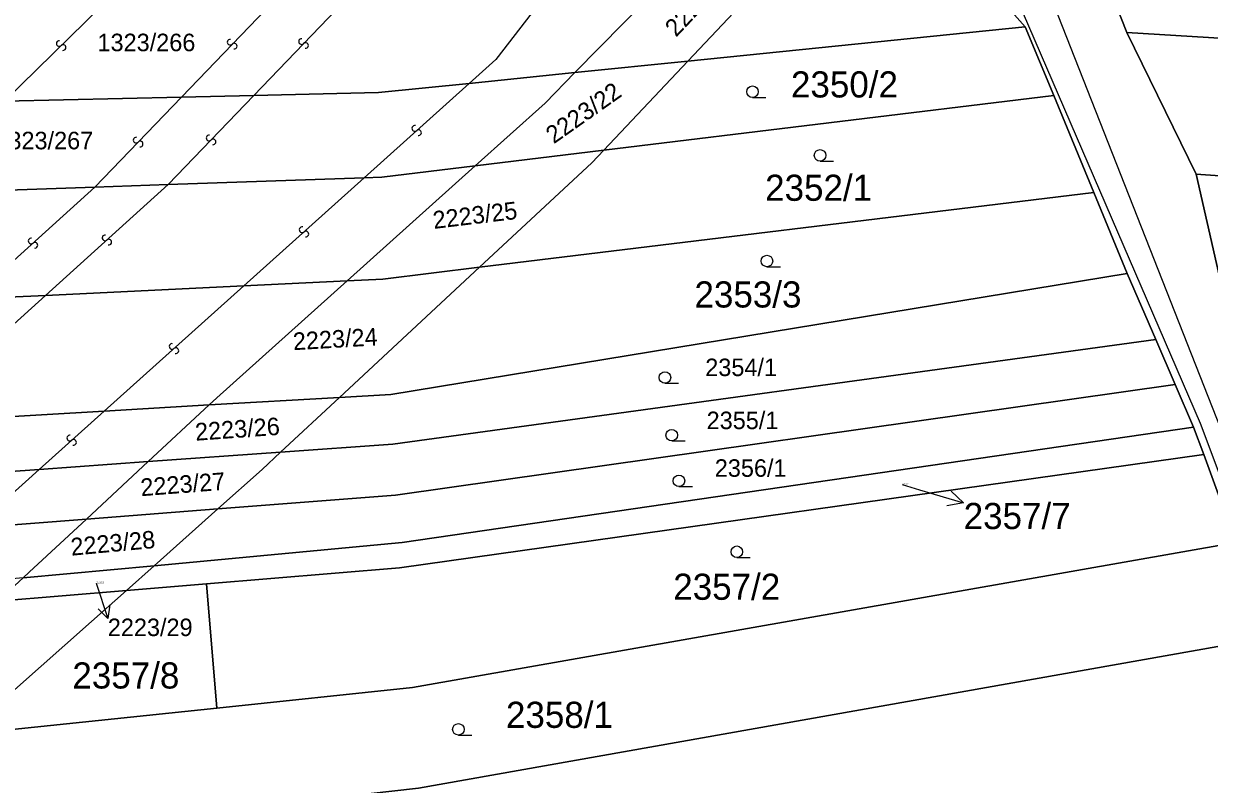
# Model space of a CAD drawing. Extents: x -596024 to -594475, y -1163820 to -1161957.
# Drawn here: x -595781 to -595703.9, y -1163161.8 to -1163112.3 of the extents above; entities that cross this region are included whole.
import ezdxf

# ---------------------------------------------------------------- set-up
doc = ezdxf.new("R2010")
doc.units = 0
for name, color, linetype in [('Level 1', 7, 'Continuous'), ('Level 13', 7, 'Continuous'), ('Level 3', 7, 'Continuous'), ('Level 4', 7, 'Continuous'), ('Level 5', 7, 'Continuous'), ('Level 57', 7, 'Continuous'), ('Level 60', 7, 'Continuous')]:
    doc.layers.add(name, color=color, linetype=linetype)

msp = doc.modelspace()

# ---------------------------------------------------------------- linework, layer by layer
at = {"layer": 'Level 1'}
for points in [[(-595715.89, -1163112.53), (-595722.22, -1163105.41)], [(-595709.28, -1163112.9), (-595712.14, -1163105.63)], [(-595737.81, -1163114.76), (-595729.97, -1163106.44)], [(-595745.15, -1163115.51), (-595737.21, -1163107.41)], [(-595715.89, -1163112.53), (-595737.81, -1163114.76)], [(-595714.02, -1163117), (-595715.89, -1163112.53)], [(-595704.77, -1163122.12), (-595709.28, -1163112.9)], [(-595603.55, -1163119.39), (-595709.28, -1163112.9)], [(-595737.81, -1163114.76), (-595745.15, -1163115.51)], [(-595743.27, -1163120.56), (-595737.81, -1163114.76)], [(-595745.15, -1163115.51), (-595752.01, -1163116.21)], [(-595745.15, -1163115.51), (-595747.09, -1163117.49), (-595751.63, -1163121.57)], [(-595766.01, -1163116.99), (-595757.92, -1163116.81), (-595752.01, -1163116.21)], [(-595770.72, -1163117.1), (-595782.22, -1163117.37)], [(-595766.01, -1163116.99), (-595770.72, -1163117.1)], [(-595743.27, -1163120.56), (-595714.02, -1163117)], [(-595711.42, -1163123.3), (-595714.02, -1163117)], [(-595751.63, -1163121.57), (-595743.27, -1163120.56)], [(-595743.27, -1163120.56), (-595744.06, -1163121.39), (-595751.35, -1163128.17)], [(-595759.94, -1163129.05), (-595751.63, -1163121.57)], [(-595751.63, -1163121.57), (-595757.69, -1163122.31), (-595758.84, -1163122.35)], [(-595702.75, -1163131.07), (-595704.77, -1163122.12)], [(-595704.77, -1163122.12), (-595619.93, -1163128.11)], [(-595776.34, -1163122.96), (-595771.57, -1163122.79)], [(-595771.57, -1163122.79), (-595758.84, -1163122.35)], [(-595788.92, -1163123.39), (-595776.34, -1163122.96)], [(-595711.42, -1163123.3), (-595751.35, -1163128.17)], [(-595709.27, -1163128.57), (-595711.42, -1163123.3)], [(-595760.45, -1163136.64), (-595751.35, -1163128.17)], [(-595751.35, -1163128.17), (-595757.62, -1163128.94), (-595759.94, -1163129.05)], [(-595759.94, -1163129.05), (-595768.41, -1163136.67), (-595768.91, -1163137.13)], [(-595759.94, -1163129.05), (-595766.66, -1163129.38)], [(-595709.27, -1163128.57), (-595757.12, -1163136.45), (-595760.45, -1163136.64)], [(-595707.4, -1163132.87), (-595709.27, -1163128.57)], [(-595766.66, -1163129.38), (-595779.55, -1163130)], [(-595779.55, -1163130), (-595784.39, -1163130.23)], [(-595707.4, -1163132.87), (-595756.97, -1163139.68), (-595764.27, -1163140.2)], [(-595706.14, -1163135.8), (-595707.4, -1163132.87)], [(-595706.14, -1163135.8), (-595756.81, -1163143), (-595768.35, -1163143.89)], [(-595704.95, -1163138.57), (-595706.14, -1163135.8)], [(-595768.91, -1163137.13), (-595760.45, -1163136.64)], [(-595764.27, -1163140.2), (-595760.45, -1163136.64)], [(-595775.74, -1163137.53), (-595768.91, -1163137.13)], [(-595772.87, -1163140.81), (-595768.91, -1163137.13)], [(-595788.71, -1163138.29), (-595775.74, -1163137.53)], [(-595704.95, -1163138.57), (-595756.37, -1163146.08), (-595772.48, -1163147.58)], [(-595704.29, -1163140.36), (-595704.95, -1163138.57)], [(-595764.27, -1163140.2), (-595772.87, -1163140.81)], [(-595769.08, -1163148.76), (-595756.54, -1163147.72), (-595704.29, -1163140.36)], [(-595764.27, -1163140.2), (-595765.48, -1163141.33), (-595768.35, -1163143.89)], [(-595702.2, -1163146.07), (-595704.29, -1163140.36)], [(-595779.96, -1163141.32), (-595793.78, -1163142.31)], [(-595772.87, -1163140.81), (-595779.96, -1163141.32)], [(-595776.89, -1163144.55), (-595772.87, -1163140.81)], [(-595776.89, -1163144.55), (-595768.35, -1163143.89)], [(-595772.48, -1163147.58), (-595768.35, -1163143.89)], [(-595784.18, -1163145.11), (-595776.89, -1163144.55)], [(-595776.89, -1163144.55), (-595780.61, -1163148.01), (-595781.01, -1163148.37)], [(-595702.2, -1163146.07), (-595755.71, -1163155.5), (-595768.41, -1163156.84)], [(-595772.48, -1163147.58), (-595781.01, -1163148.37)], [(-595774.29, -1163149.19), (-595772.48, -1163147.58)], [(-595774.29, -1163149.19), (-595769.08, -1163148.76)], [(-595768.41, -1163156.84), (-595769.08, -1163148.76)], [(-595784.85, -1163158.57), (-595776.55, -1163151.21), (-595774.29, -1163149.19)], [(-595782.66, -1163149.88), (-595774.29, -1163149.19)], [(-595699.94, -1163152.23), (-595755.32, -1163162.05), (-595793.63, -1163166.36)], [(-595768.41, -1163156.84), (-595784.85, -1163158.57)]]:
    msp.add_lwpolyline(points, dxfattribs=at)
at = {"layer": 'Level 13'}
for centre, start, end in [((-595778.658, -1163113.617), 81.82409, 313.92209), ((-595767.552, -1163113.532), 83.30489, 315.89489), ((-595767.288, -1163113.789), 263.51934, 135.61734), ((-595762.912, -1163113.491), 83.58792, 315.68591), ((-595762.648, -1163113.748), 263.37346, 135.96346), ((-595778.402, -1163113.882), 261.60963, 134.19963), ((-595755.552, -1163119.142), 79.32749, 311.42548), ((-595773.662, -1163119.902), 83.35593, 315.94593), ((-595768.922, -1163119.761), 83.58303, 315.68103), ((-595755.308, -1163119.417), 259.11303, 131.70303), ((-595773.398, -1163120.159), 263.57038, 135.66838), ((-595768.658, -1163120.018), 263.36857, 135.95857), ((-595762.872, -1163125.732), 79.32754, 311.42554), ((-595762.628, -1163126.007), 259.11309, 131.70309), ((-595780.483, -1163126.463), 79.24365, 311.83365), ((-595780.238, -1163126.738), 259.4581, 131.5561), ((-595775.682, -1163126.262), 79.47082, 311.56882), ((-595775.437, -1163126.537), 259.25637, 131.84637), ((-595771.322, -1163133.322), 79.28316, 311.38115), ((-595771.078, -1163133.598), 259.0687, 131.6587), ((-595777.972, -1163139.282), 79.29988, 311.39788), ((-595777.728, -1163139.557), 259.08542, 131.67543)]:
    msp.add_arc(centre, 0.184, start, end, dxfattribs=at)
at = {"layer": 'Level 3'}
for points in [[(-595589.06, -1163369.57), (-595605.82, -1163354.55), (-595624.37, -1163318.41), (-595627.64, -1163311.14), (-595640.13, -1163280.53), (-595658.11, -1163241.42), (-595667.31, -1163223.65), (-595682.35, -1163191.65), (-595714.56, -1163109.73), (-595719.08, -1163103.49)], [(-595570.47, -1163380.31), (-595590.93, -1163371.07), (-595607.77, -1163356.11), (-595622.34, -1163330.36), (-595626.4, -1163320.04), (-595629.2, -1163312.39), (-595641.66, -1163281.25), (-595659.92, -1163242.26), (-595669.39, -1163224.63), (-595684.22, -1163192.36), (-595704.51, -1163138.34), (-595716.42, -1163110.71), (-595720.5, -1163104.83)], [(-595745.57, -1163108.52), (-595750.29, -1163114.66), (-595752.01, -1163116.21)], [(-595782.22, -1163117.37), (-595774.84, -1163110.13)], [(-595764.11, -1163110.22), (-595770.72, -1163117.1)], [(-595766.01, -1163116.99), (-595759.55, -1163110.25)], [(-595758.84, -1163122.35), (-595752.01, -1163116.21)], [(-595770.72, -1163117.1), (-595776.34, -1163122.96)], [(-595771.57, -1163122.79), (-595766.01, -1163116.99)], [(-595779.55, -1163130), (-595771.57, -1163122.79)], [(-595766.66, -1163129.38), (-595758.84, -1163122.35)], [(-595776.34, -1163122.96), (-595784.39, -1163130.23)], [(-595775.74, -1163137.53), (-595766.66, -1163129.38)], [(-595788.71, -1163138.29), (-595779.55, -1163130)], [(-595779.96, -1163141.32), (-595775.74, -1163137.53)], [(-595784.18, -1163145.11), (-595779.96, -1163141.32)]]:
    msp.add_lwpolyline(points, dxfattribs=at)
at = {"layer": 'Level 5'}
for p, q in [((-595733.61, -1163117.13), (-595732.735, -1163117.13)), ((-595729.22, -1163121.27), (-595728.345, -1163121.27)), ((-595732.67, -1163128.14), (-595731.795, -1163128.14)), ((-595739.3, -1163135.72), (-595738.425, -1163135.72)), ((-595738.86, -1163139.47), (-595737.985, -1163139.47)), ((-595738.39, -1163142.44), (-595737.515, -1163142.44)), ((-595734.63, -1163147.05), (-595733.755, -1163147.05)), ((-595752.72, -1163158.6), (-595751.845, -1163158.6))]:
    msp.add_line(p, q, dxfattribs=at)
for centre in [(-595733.61, -1163116.755), (-595729.22, -1163120.895), (-595732.67, -1163127.765), (-595739.3, -1163135.345), (-595738.86, -1163139.095), (-595738.39, -1163142.065), (-595734.63, -1163146.675), (-595752.72, -1163158.225)]:
    msp.add_circle(centre, 0.375, dxfattribs=at)
at = {"layer": 'Level 57'}
for p, q in [((-595723.89, -1163142.3), (-595722.763, -1163142.638)), ((-595722.763, -1163142.638), (-595719.89, -1163143.5)), ((-595776.25, -1163148.72), (-595775.5, -1163151.02))]:
    msp.add_line(p, q, dxfattribs=at)
for points in [[(-595720.704, -1163142.734), (-595719.89, -1163143.5), (-595720.991, -1163143.692)], [(-595775.367, -1163150.128), (-595775.5, -1163151.02), (-595776.133, -1163150.378)]]:
    msp.add_lwpolyline(points, dxfattribs=at)
at = {"layer": 'Level 60'}
msp.add_lwpolyline([(-595702.2, -1163146.07), (-595704.29, -1163140.36), (-595704.95, -1163138.57), (-595706.14, -1163135.8), (-595707.4, -1163132.87), (-595709.27, -1163128.57), (-595711.42, -1163123.3), (-595714.02, -1163117), (-595715.89, -1163112.53), (-595722.22, -1163105.41), (-595723.5, -1163103.49), (-595723.9, -1163103.05), (-595720.5, -1163104.83), (-595719.08, -1163103.49), (-595717.13, -1163101.65), (-595717.58, -1163099.53), (-595712.14, -1163105.63), (-595709.28, -1163112.9), (-595704.77, -1163122.12), (-595702.75, -1163131.07)], dxfattribs=at)
for points in [[(-595722.22, -1163105.41), (-595715.89, -1163112.53), (-595737.81, -1163114.76), (-595729.97, -1163106.44)], [(-595605.22, -1163112.13), (-595603.55, -1163119.39), (-595709.28, -1163112.9), (-595712.14, -1163105.63)], [(-595729.97, -1163106.44), (-595737.81, -1163114.76), (-595745.15, -1163115.51), (-595737.21, -1163107.41)], [(-595786.49, -1163112.58), (-595784.03, -1163110.05), (-595774.84, -1163110.13), (-595764.11, -1163110.22), (-595759.55, -1163110.25), (-595758.64, -1163110.26), (-595745.57, -1163108.52), (-595737.21, -1163107.41), (-595745.15, -1163115.51), (-595752.01, -1163116.21), (-595757.92, -1163116.81), (-595766.01, -1163116.99), (-595770.72, -1163117.1), (-595782.22, -1163117.37), (-595792.85, -1163117.61)], [(-595715.89, -1163112.53), (-595714.02, -1163117), (-595743.27, -1163120.56), (-595737.81, -1163114.76)], [(-595603.55, -1163119.39), (-595601.61, -1163128.61), (-595619.93, -1163128.11), (-595704.77, -1163122.12), (-595709.28, -1163112.9)], [(-595737.81, -1163114.76), (-595743.27, -1163120.56), (-595751.63, -1163121.57), (-595747.09, -1163117.49), (-595745.15, -1163115.51)], [(-595800.68, -1163123.8), (-595792.85, -1163117.61), (-595782.22, -1163117.37), (-595770.72, -1163117.1), (-595766.01, -1163116.99), (-595757.92, -1163116.81), (-595752.01, -1163116.21), (-595745.15, -1163115.51), (-595747.09, -1163117.49), (-595751.63, -1163121.57), (-595757.69, -1163122.31), (-595758.84, -1163122.35), (-595771.57, -1163122.79), (-595776.34, -1163122.96), (-595788.92, -1163123.39)], [(-595714.02, -1163117), (-595711.42, -1163123.3), (-595751.35, -1163128.17), (-595744.06, -1163121.39), (-595743.27, -1163120.56)], [(-595743.27, -1163120.56), (-595744.06, -1163121.39), (-595751.35, -1163128.17), (-595757.62, -1163128.94), (-595759.94, -1163129.05), (-595751.63, -1163121.57)], [(-595801.8, -1163124.69), (-595800.68, -1163123.8), (-595788.92, -1163123.39), (-595776.34, -1163122.96), (-595771.57, -1163122.79), (-595758.84, -1163122.35), (-595757.69, -1163122.31), (-595751.63, -1163121.57), (-595759.94, -1163129.05), (-595766.66, -1163129.38), (-595779.55, -1163130), (-595784.39, -1163130.23), (-595797.22, -1163130.85), (-595812.42, -1163131.59)], [(-595702.75, -1163131.07), (-595704.77, -1163122.12), (-595619.93, -1163128.11), (-595615.98, -1163137.42)], [(-595709.27, -1163128.57), (-595757.12, -1163136.45), (-595760.45, -1163136.64), (-595751.35, -1163128.17), (-595711.42, -1163123.3)], [(-595751.35, -1163128.17), (-595760.45, -1163136.64), (-595768.91, -1163137.13), (-595768.41, -1163136.67), (-595759.94, -1163129.05), (-595757.62, -1163128.94)], [(-595759.94, -1163129.05), (-595768.41, -1163136.67), (-595768.91, -1163137.13), (-595775.74, -1163137.53), (-595788.71, -1163138.29), (-595793.63, -1163138.58), (-595807.76, -1163139.4), (-595813.24, -1163139.72), (-595813.55, -1163132.33), (-595812.42, -1163131.59), (-595797.22, -1163130.85), (-595784.39, -1163130.23), (-595779.55, -1163130), (-595766.66, -1163129.38)], [(-595757.12, -1163136.45), (-595709.27, -1163128.57), (-595707.4, -1163132.87), (-595756.97, -1163139.68), (-595764.27, -1163140.2), (-595760.45, -1163136.64)], [(-595756.97, -1163139.68), (-595707.4, -1163132.87), (-595706.14, -1163135.8), (-595756.81, -1163143), (-595768.35, -1163143.89), (-595765.48, -1163141.33), (-595764.27, -1163140.2)], [(-595756.81, -1163143), (-595706.14, -1163135.8), (-595704.95, -1163138.57), (-595756.37, -1163146.08), (-595772.48, -1163147.58), (-595768.35, -1163143.89)], [(-595760.45, -1163136.64), (-595764.27, -1163140.2), (-595772.87, -1163140.81), (-595768.91, -1163137.13)], [(-595831.65, -1163143.27), (-595824.38, -1163139.37), (-595813.24, -1163139.72), (-595807.76, -1163139.4), (-595793.63, -1163138.58), (-595788.71, -1163138.29), (-595775.74, -1163137.53), (-595768.91, -1163137.13), (-595772.87, -1163140.81), (-595779.96, -1163141.32), (-595793.78, -1163142.31), (-595798.85, -1163142.67), (-595813.04, -1163143.68)], [(-595756.37, -1163146.08), (-595704.95, -1163138.57), (-595704.29, -1163140.36), (-595756.54, -1163147.72), (-595769.08, -1163148.76), (-595774.29, -1163149.19), (-595772.48, -1163147.58)], [(-595764.27, -1163140.2), (-595765.48, -1163141.33), (-595768.35, -1163143.89), (-595776.89, -1163144.55), (-595772.87, -1163140.81)], [(-595702.2, -1163146.07), (-595755.71, -1163155.5), (-595768.41, -1163156.84), (-595769.08, -1163148.76), (-595756.54, -1163147.72), (-595704.29, -1163140.36)], [(-595838.24, -1163146.81), (-595831.65, -1163143.27), (-595813.04, -1163143.68), (-595798.85, -1163142.67), (-595793.78, -1163142.31), (-595779.96, -1163141.32), (-595772.87, -1163140.81), (-595776.89, -1163144.55), (-595784.18, -1163145.11), (-595798.74, -1163146.24), (-595803.91, -1163146.64), (-595812.87, -1163147.34), (-595817.72, -1163147.24)], [(-595768.35, -1163143.89), (-595772.48, -1163147.58), (-595781.01, -1163148.37), (-595780.61, -1163148.01), (-595776.89, -1163144.55)], [(-595843.43, -1163149.6), (-595838.24, -1163146.81), (-595817.72, -1163147.24), (-595812.87, -1163147.34), (-595803.91, -1163146.64), (-595798.74, -1163146.24), (-595784.18, -1163145.11), (-595776.89, -1163144.55), (-595780.61, -1163148.01), (-595781.01, -1163148.37), (-595789.3, -1163149.14), (-595804.13, -1163150.52), (-595809.5, -1163151.02), (-595812.49, -1163151.3), (-595823.85, -1163151.12), (-595845.99, -1163150.76)], [(-595755.71, -1163155.5), (-595702.2, -1163146.07), (-595699.94, -1163152.23), (-595755.32, -1163162.05), (-595793.63, -1163166.36), (-595784.85, -1163158.57), (-595768.41, -1163156.84)], [(-595772.48, -1163147.58), (-595774.29, -1163149.19), (-595782.66, -1163149.88), (-595781.01, -1163148.37)], [(-595784.85, -1163158.57), (-595776.55, -1163151.21), (-595774.29, -1163149.19), (-595769.08, -1163148.76), (-595768.41, -1163156.84)], [(-595776.55, -1163151.21), (-595784.85, -1163158.57), (-595793.11, -1163159.44), (-595782.66, -1163149.88), (-595774.29, -1163149.19)], [(-595755.32, -1163162.05), (-595699.94, -1163152.23), (-595695.71, -1163162.95), (-595755.01, -1163175.24), (-595811.46, -1163181.41), (-595812.64, -1163181.39), (-595798.77, -1163170.93), (-595793.63, -1163166.36)]]:
    msp.add_lwpolyline(points, close=True, dxfattribs=at)

# ---------------------------------------------------------------- texts
at = {"layer": 'Level 4'}
for s, rotation, p in [('2223/19', 46.70136, (-595738.575, -1163113.243)), ('2223/22', 35.23302, (-595746.521, -1163120.177)), ('2223/25', 6.88869, (-595754.31, -1163125.68)), ('2223/24', 3.31488, (-595763.44, -1163133.567)), ('2223/26', 4.0572, (-595769.787, -1163139.456)), ('2223/27', 4.41927, (-595773.332, -1163143.064)), ('2223/28', 5.29128, (-595777.864, -1163146.933))]:
    msp.add_text(s, height=1.14, rotation=rotation, dxfattribs=at).set_placement(p)
for s, height, p in [('1323/266', 1.14, (-595776.17, -1163114.12)), ('2350/2', 1.7, (-595731.11, -1163117.13)), ('1323/267', 1.14, (-595782.807, -1163120.5)), ('2352/1', 1.7, (-595732.79, -1163123.85)), ('2353/3', 1.7, (-595737.38, -1163130.79)), ('2354/1', 1.14, (-595736.68, -1163135.25)), ('2355/1', 1.14, (-595736.59, -1163138.7)), ('2356/1', 1.14, (-595736.06, -1163141.8)), ('2357/7', 0.1, (-595723.89, -1163142.3)), ('2357/2', 1.7, (-595738.76, -1163149.8)), ('2223/29', 0.1, (-595776.25, -1163148.72)), ('2357/8', 1.7, (-595777.803, -1163155.57)), ('2358/1', 1.7, (-595749.63, -1163158.13))]:
    msp.add_text(s, height=height, dxfattribs=at).set_placement(p)
at = {"layer": 'Level 57'}
for s, height, p in [('2357/7', 1.7, (-595719.89, -1163145.2)), ('2223/29', 1.14, (-595775.5, -1163152.16))]:
    msp.add_text(s, height=height, dxfattribs=at).set_placement(p)

doc.saveas('drawing.dxf')
